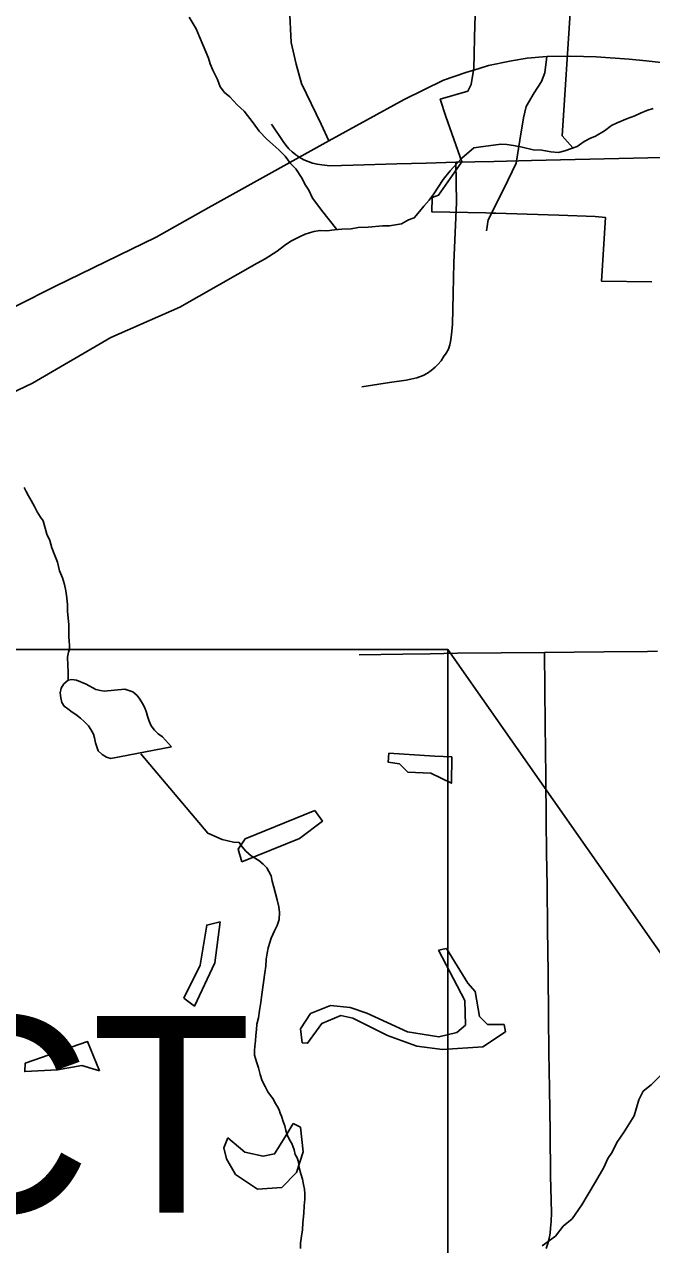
# Model space of a CAD drawing. Extents: x -6.1 to 38, y -7.7 to 22.
# Drawn here: x 3.752 to 4.199, y 17.34 to 18.21 of the extents above; entities that cross this region are included whole.
import ezdxf

# ---------------------------------------------------------------- set-up
doc = ezdxf.new("R2010")
doc.units = 0
for name, color, linetype in [('GM_X_City_Street', 7, 'Continuous'), ('GM_X_Corporation', 7, 'Continuous'), ('GM_X_Minor_Lake', 7, 'Continuous'), ('GM_X_Minor_River', 7, 'Continuous'), ('GM_X_State_Route', 7, 'Continuous'), ('GM_X_Township_Road', 7, 'Continuous'), ('SH_Text', 7, 'Continuous')]:
    doc.layers.add(name, color=color, linetype=linetype)

msp = doc.modelspace()

# ---------------------------------------------------------------- linework, layer by layer
at = {"layer": 'GM_X_City_Street'}
msp.add_lwpolyline([(4.08147, 18.0629), (4.08271, 18.07067), (4.09365, 18.0928), (4.10251, 18.11118), (4.10517, 18.12758), (4.10778, 18.14336), (4.1096, 18.15149), (4.11535, 18.16124), (4.12067, 18.16943), (4.12301, 18.17552), (4.1245, 18.18716)], dxfattribs=at)
at = {"layer": 'GM_X_Corporation'}
msp.add_lwpolyline([(4.19928, 18.02656), (4.1634, 18.02708), (4.16621, 18.07245), (4.15878, 18.0731), (4.13295, 18.074), (4.11036, 18.07471), (4.08799, 18.07542), (4.08441, 18.07555), (4.08084, 18.07568), (4.04245, 18.07639), (4.04274, 18.08657), (4.04723, 18.08842), (4.06393, 18.11205), (4.05246, 18.14444), (4.04841, 18.15671), (4.0682, 18.16241), (4.07057, 18.16728), (4.07232, 18.17874), (4.07252, 18.18862), (4.07284, 18.20095), (4.07561, 18.29515)], dxfattribs=at)
at = {"layer": 'GM_X_Minor_Lake'}
msp.add_line((3.81362, 17.68669), (3.85678, 17.695), dxfattribs=at)
for points in [[(3.82354, 17.73608), (3.80889, 17.73481), (3.80623, 17.73517), (3.80282, 17.7359), (3.79597, 17.73965), (3.78913, 17.74265), (3.78572, 17.743), (3.78307, 17.7426), (3.78006, 17.73993), (3.77818, 17.73688), (3.77745, 17.73346), (3.77785, 17.73004), (3.77863, 17.72663), (3.78017, 17.72399), (3.78283, 17.72211), (3.78588, 17.71985), (3.78854, 17.71797), (3.79197, 17.71534), (3.79464, 17.71308), (3.79769, 17.71006), (3.79922, 17.70742), (3.80114, 17.70401), (3.80192, 17.70136), (3.8027, 17.69795), (3.80347, 17.69492), (3.80463, 17.69227), (3.8073, 17.68963), (3.81034, 17.68776), (3.81362, 17.68669)], [(3.85678, 17.695), (3.8504, 17.70207), (3.84736, 17.70433), (3.84469, 17.70697), (3.8424, 17.70999), (3.84086, 17.7134), (3.8397, 17.7168), (3.83892, 17.71945), (3.83776, 17.72286), (3.83623, 17.72589), (3.83431, 17.72891), (3.8324, 17.73155), (3.82935, 17.73419), (3.82354, 17.73608)], [(4.01173, 17.69046), (4.01138, 17.68402), (4.01932, 17.68292), (4.0254, 17.67688), (4.04165, 17.67619), (4.05642, 17.66905), (4.0567, 17.688)], [(4.0567, 17.688), (4.04461, 17.68833), (4.01173, 17.69046)], [(3.95903, 17.64969), (3.90925, 17.6294), (3.90438, 17.62217), (3.90707, 17.61309)], [(3.90707, 17.61309), (3.94817, 17.62956), (3.96436, 17.64213), (3.95903, 17.64969)], [(3.8656, 17.5159), (3.87318, 17.51024), (3.88777, 17.541), (3.8914, 17.5702)], [(3.8914, 17.5702), (3.88197, 17.56789), (3.87719, 17.53944), (3.8656, 17.5159)], [(4.04717, 17.55001), (4.06585, 17.51408), (4.06632, 17.49665), (4.06029, 17.49132), (4.04746, 17.48824), (4.02515, 17.49193), (3.996, 17.50507), (3.98427, 17.5092), (3.97028, 17.51065), (3.95595, 17.50491), (3.94882, 17.49389), (3.95, 17.48404)], [(4.09389, 17.49715), (4.08218, 17.4971), (4.07649, 17.50276), (4.07338, 17.52056), (4.06806, 17.5266), (4.05283, 17.55117), (4.04717, 17.55001)], [(3.95, 17.48404), (3.95378, 17.48367), (3.96392, 17.49774), (3.97749, 17.50348), (3.98619, 17.50162), (4.01081, 17.48922), (4.03163, 17.48173), (4.05015, 17.47915), (4.07886, 17.48117), (4.09505, 17.49185), (4.09389, 17.49715)], [(3.80539, 17.4641), (3.79698, 17.48491), (3.75247, 17.46957)], [(3.75247, 17.46957), (3.75212, 17.4635), (3.77554, 17.46474), (3.7929, 17.46784), (3.80539, 17.4641)], [(3.89705, 17.41636), (3.89407, 17.40914), (3.896, 17.40119), (3.90247, 17.39023), (3.91801, 17.37968), (3.93539, 17.38089), (3.94591, 17.39155), (3.95075, 17.40635), (3.94878, 17.42378), (3.94348, 17.42641)], [(3.94348, 17.42641), (3.93898, 17.41881), (3.93036, 17.40475), (3.92206, 17.4032), (3.9092, 17.40617), (3.89705, 17.41636)]]:
    msp.add_lwpolyline(points, dxfattribs=at)
at = {"layer": 'GM_X_Minor_River'}
for points in [[(4.14287, 18.12194), (4.13543, 18.1306), (4.14142, 18.22196)], [(3.97479, 18.06374), (3.96377, 18.07758), (3.96035, 18.08212), (3.95731, 18.08627), (3.95464, 18.09195), (3.95197, 18.0961), (3.95006, 18.10027), (3.9455, 18.10707), (3.9417, 18.11084), (3.93789, 18.11613), (3.93334, 18.12066), (3.92917, 18.12443), (3.92461, 18.12858), (3.9193, 18.13387), (3.91511, 18.13991), (3.90865, 18.14822), (3.90372, 18.15275), (3.8984, 18.15841), (3.89461, 18.16143), (3.89156, 18.16559), (3.88965, 18.17088), (3.88622, 18.17731), (3.88431, 18.18185), (3.88315, 18.18602), (3.87933, 18.1951), (3.87666, 18.20115), (3.87436, 18.20682), (3.86941, 18.21514)], [(4.20032, 18.1502), (4.1958, 18.14867), (4.19127, 18.14675), (4.18713, 18.14484), (4.18185, 18.14292), (4.17468, 18.13986), (4.17053, 18.13795), (4.16564, 18.13414), (4.15923, 18.13032), (4.15509, 18.12879), (4.15094, 18.1265), (4.14605, 18.12307), (4.13737, 18.12), (4.13284, 18.11884), (4.12717, 18.1192)], [(4.12717, 18.1192), (4.12075, 18.12031), (4.1147, 18.12066), (4.10675, 18.12252), (4.1007, 18.12364), (4.09579, 18.12437), (4.09163, 18.12474), (4.08295, 18.12356), (4.07728, 18.12278), (4.07237, 18.122), (4.06372, 18.11476), (4.06034, 18.11096), (4.05545, 18.10563), (4.05057, 18.09955), (4.04382, 18.08929), (4.04044, 18.08473), (4.03668, 18.08054), (4.03368, 18.07674), (4.02992, 18.07218), (4.02577, 18.07064), (4.02087, 18.06797), (4.01219, 18.06642), (4.00728, 18.0664), (3.99708, 18.0656), (3.9899, 18.06519), (3.985, 18.06441), (3.9782, 18.064), (3.97291, 18.0636), (3.96762, 18.06282), (3.96271, 18.06318), (3.95818, 18.0624), (3.95214, 18.06048), (3.948, 18.05857), (3.94197, 18.05551), (3.93745, 18.05246), (3.93218, 18.04827), (3.92351, 18.04293), (3.91786, 18.03987), (3.86285, 18.00856), (3.81346, 17.98676), (3.75769, 17.95431), (3.697, 17.92563)], [(3.75166, 17.87999), (3.75322, 17.87697), (3.75478, 17.87394), (3.75672, 17.87054), (3.75904, 17.86638), (3.76099, 17.86259), (3.76332, 17.85882), (3.76525, 17.85617), (3.76802, 17.84669), (3.76997, 17.84215), (3.77155, 17.83684), (3.77351, 17.83154), (3.77547, 17.82662), (3.77706, 17.82055), (3.77902, 17.81562), (3.7806, 17.8107), (3.78141, 17.80614), (3.78223, 17.80121), (3.78267, 17.79627), (3.78272, 17.79171), (3.78316, 17.78677), (3.78359, 17.78221), (3.78365, 17.77727), (3.78369, 17.77347), (3.78373, 17.77042), (3.78414, 17.76739), (3.78417, 17.76472), (3.78344, 17.76244), (3.78272, 17.75901), (3.78279, 17.7533), (3.78322, 17.74837), (3.78307, 17.7426)], [(3.83493, 17.69007), (3.88264, 17.63338), (3.89295, 17.62892), (3.90096, 17.6271), (3.90514, 17.62676), (3.90708, 17.62374), (3.90978, 17.62073), (3.91362, 17.61734), (3.91898, 17.61397), (3.92205, 17.61134), (3.92474, 17.60871), (3.92629, 17.60606), (3.92785, 17.60304), (3.92865, 17.59924), (3.92984, 17.59507), (3.93104, 17.59052), (3.93223, 17.58597), (3.93343, 17.58104), (3.93385, 17.57686), (3.93353, 17.57191), (3.93206, 17.56772), (3.9302, 17.5639), (3.92909, 17.56122), (3.92798, 17.55855), (3.92688, 17.5555), (3.92578, 17.55168), (3.92507, 17.54787), (3.92435, 17.54369), (3.92403, 17.53874), (3.92333, 17.53379), (3.92122, 17.51856), (3.92053, 17.51285), (3.91945, 17.50714), (3.91876, 17.5018), (3.91767, 17.49723), (3.91733, 17.49343), (3.917, 17.48924), (3.91667, 17.48544), (3.91633, 17.48163), (3.91599, 17.4782), (3.91602, 17.47516), (3.91681, 17.47289), (3.91761, 17.46986), (3.91879, 17.46606), (3.91998, 17.46151), (3.92156, 17.45697), (3.9235, 17.4528), (3.92545, 17.44902), (3.92738, 17.44638), (3.92931, 17.44412), (3.93048, 17.44147), (3.93203, 17.43882), (3.93358, 17.43617), (3.93437, 17.4339), (3.93516, 17.43163), (3.93634, 17.42784), (3.93752, 17.42481), (3.93832, 17.42139), (3.9395, 17.41798), (3.94105, 17.41496), (3.9426, 17.41231), (3.94339, 17.41042), (3.94418, 17.40776), (3.94498, 17.40435), (3.94652, 17.40208), (3.94732, 17.39905), (3.94775, 17.39487), (3.94894, 17.3907), (3.95012, 17.38691), (3.95093, 17.38312), (3.95172, 17.3797), (3.95176, 17.37628), (3.95181, 17.37248), (3.95148, 17.36791), (3.95116, 17.36259), (3.95048, 17.35574), (3.95016, 17.35079), (3.94945, 17.34622), (3.94875, 17.34127), (3.94879, 17.33747)], [(4.2059, 17.46124), (4.19876, 17.454), (4.19311, 17.44943), (4.19012, 17.44336), (4.18678, 17.43197), (4.17965, 17.42057), (4.1744, 17.41297), (4.17103, 17.40614), (4.16803, 17.40157), (4.16504, 17.39512), (4.15904, 17.38486), (4.15379, 17.37613), (4.1493, 17.36853), (4.14254, 17.35864), (4.13615, 17.35331), (4.13051, 17.34609), (4.1211, 17.33922)]]:
    msp.add_lwpolyline(points, dxfattribs=at)
at = {"layer": 'GM_X_State_Route'}
for points in [[(4.07614, 18.17872), (4.0828, 18.18072), (4.09919, 18.18405), (4.11048, 18.18597), (4.1245, 18.18716), (4.1415, 18.18746), (4.15965, 18.18692), (4.18311, 18.18522), (4.1953, 18.18405), (4.21634, 18.18161), (4.24358, 18.17895), (4.30005, 18.17364), (4.32043, 18.17164), (4.3459, 18.17142), (4.35587, 18.17225), (4.36605, 18.1732), (4.37868, 18.17519), (4.39972, 18.17895), (4.41833, 18.18196), (4.46494, 18.19), (4.48934, 18.19017)], [(3.77409, 18.02334), (3.84583, 18.05848), (3.88346, 18.07959), (3.96895, 18.12712), (4.02266, 18.15658), (4.05069, 18.17031), (4.06663, 18.17585), (4.07614, 18.17872)], [(3.67689, 17.97178), (3.6941, 17.98108), (3.73888, 18.00563), (3.76692, 18.01983), (3.77409, 18.02334)]]:
    msp.add_lwpolyline(points, dxfattribs=at)
at = {"layer": 'GM_X_Township_Road'}
for points in [[(3.96895, 18.12712), (3.96352, 18.13893), (3.94961, 18.16802), (3.94563, 18.18169), (3.94215, 18.1971), (3.94084, 18.22147), (3.93774, 18.23653), (3.93331, 18.2496), (3.92681, 18.26312), (3.91684, 18.28046)], [(3.92822, 18.13898), (3.93641, 18.12663), (3.9384, 18.12395), (3.94057, 18.12143), (3.94294, 18.11913), (3.94555, 18.11705), (3.9483, 18.1152), (3.95123, 18.1136), (3.95426, 18.11226), (3.95739, 18.11119), (3.96061, 18.1104), (3.96393, 18.1099), (3.96967, 18.10924), (3.98639, 18.10962), (4.01745, 18.11054), (4.0385, 18.11116), (4.05954, 18.11178), (4.08657, 18.11241), (4.11361, 18.11303), (4.14467, 18.11375), (4.17573, 18.11446), (4.20679, 18.11518)], [(3.99251, 17.95175), (4.01218, 17.95469), (4.02417, 17.95648), (4.02739, 17.95711), (4.03164, 17.95811), (4.0362, 17.9597), (4.03928, 17.9613), (4.04191, 17.96324), (4.04476, 17.96564), (4.04682, 17.96758), (4.04898, 17.97009), (4.05081, 17.97294), (4.05274, 17.97578), (4.05423, 17.97852), (4.05525, 17.98172), (4.05594, 17.98525), (4.05651, 17.98925), (4.05708, 17.99621), (4.05765, 18.01817), (4.05822, 18.04013), (4.05914, 18.06163), (4.06004, 18.08313), (4.05954, 18.11178)], [(3.99071, 17.76057), (4.02177, 17.76106), (4.0413, 17.76137), (4.06083, 17.76168), (4.09177, 17.76192), (4.12269, 17.76216), (4.14392, 17.76242), (4.16514, 17.76269), (4.19621, 17.76308), (4.20323, 17.76316)], [(4.12388, 17.33744), (4.12512, 17.34095), (4.12607, 17.34454), (4.12678, 17.3482), (4.12716, 17.35189), (4.12762, 17.35668), (4.12778, 17.36288), (4.12715, 17.38928), (4.12672, 17.42035), (4.1263, 17.45142), (4.12595, 17.47711), (4.12561, 17.50281), (4.12526, 17.53388), (4.12491, 17.56495), (4.12456, 17.59602), (4.12429, 17.61938), (4.12403, 17.64274), (4.12369, 17.6738), (4.12348, 17.69238), (4.12327, 17.71094), (4.12298, 17.73655), (4.12269, 17.76216)]]:
    msp.add_lwpolyline(points, dxfattribs=at)
at = {"layer": 'SH_Text'}
for points in [[(2.22089, 17.76448), (4.05377, 17.76448), (4.05377, 17.09999), (2.22089, 17.09999)], [(4.05377, 17.76448), (4.89626, 16.56236), (4.05377, 17.09999)]]:
    msp.add_lwpolyline(points, close=True, dxfattribs=at)

# ---------------------------------------------------------------- texts
msp.add_text('BEGIN PROJECT', height=0.1399997, dxfattribs=at).set_placement((2.40563, 17.36302))

doc.saveas('drawing.dxf')
